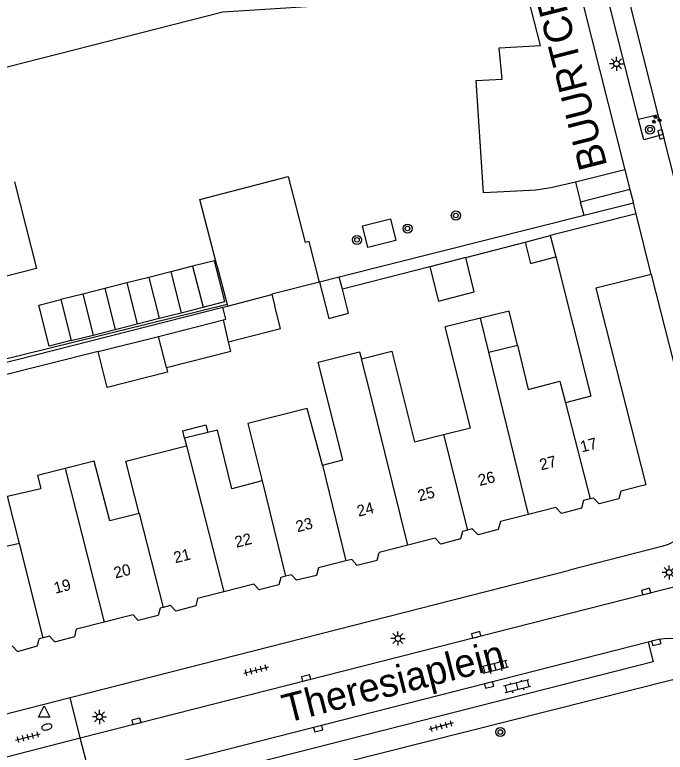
# Model space of a CAD drawing. Extents: x 132998 to 136004, y 396998 to 398512.
# Drawn here: x 133882 to 133939.5, y 397483.9 to 397549 of the extents above; entities that cross this region are included whole.
import ezdxf

# ---------------------------------------------------------------- set-up
doc = ezdxf.new("R2010")
doc.units = 0
for name, color, linetype in [('gg-afsc-erfafscheiding', 7, 'Continuous'), ('gg-afsc-hekwerk', 7, 'Continuous'), ('gg-afsc-muur', 7, 'Continuous'), ('gg-anno-huisnummerreeks BGT', 7, 'Continuous'), ('gg-anno-openbare ruimte label', 7, 'Continuous'), ('gg-bbg-bijgebouw', 7, 'Continuous'), ('gg-bbg-gedigitaliseerde bebouwing', 7, 'Continuous'), ('gg-bbg-gedigitaliseerde bebouwing onder overbouw', 7, 'Continuous'), ('gg-bbg-gedigitaliseerde bijgebouw', 7, 'Continuous'), ('gg-bbg-gedigitaliseerde overbouw', 7, 'Continuous'), ('gg-bbg-hoofdgebouw', 7, 'Continuous'), ('gg-bbg-luifel en loopbrug', 7, 'Continuous'), ('gg-bbg-pand overbouw', 7, 'Continuous'), ('gg-bbg-tussenscheiding', 7, 'Continuous'), ('gg-knt-verharding', 7, 'Continuous'), ('gg-knt-verharding nz', 7, 'Continuous'), ('gt-anno-naam bijzondere bebouwing', 7, 'Continuous'), ('gt-grn-weggrens', 7, 'Continuous'), ('gt-symb-boom', 7, 'Continuous'), ('gt-symb-brandkraan', 7, 'Continuous'), ('gt-symb-groenvak', 7, 'Continuous'), ('gt-symb-klinker verharding', 7, 'Continuous'), ('gt-symb-kolk', 7, 'Continuous'), ('gt-symb-lichtmast', 7, 'Continuous'), ('gt-symb-tegel verharding', 7, 'Continuous'), ('gt-symb-waterafsluiter', 7, 'Continuous')]:
    doc.layers.add(name, color=color, linetype=linetype)

# ---------------------------------------------------------------- blocks, each defined once
blk = doc.blocks.new('gt0-KOLK')
at = {"layer": 'gt-symb-kolk'}
blk.add_lwpolyline([(0, 0), (0.375, 0), (0.375, 0.4), (-0.375, 0.4), (-0.375, 0), (0, 0)], dxfattribs=at)
blk = doc.blocks.new('gt0-LMAST')
at = {"layer": 'gt-symb-lichtmast'}
for p, q in [((-0.182, 0.173), (-0.447, 0.438)), ((-0.005, 0.246), (-0.005, 0.621)), ((0.172, 0.173), (0.437, 0.438)), ((-0.255, -0.004), (-0.63, -0.004)), ((-0.182, -0.181), (-0.447, -0.446)), ((-0.005, -0.254), (-0.005, -0.629)), ((0.437, -0.446), (0.172, -0.181)), ((0.245, -0.004), (0.62, -0.004))]:
    blk.add_line(p, q, dxfattribs=at)
blk.add_circle((-0.005, -0.004), 0.25, dxfattribs=at)
blk = doc.blocks.new('gt0-BOOM')
at = {"layer": 'gt-symb-boom'}
for radius in [0.4, 0.2]:
    blk.add_circle((0, 0), radius, dxfattribs=at)
blk = doc.blocks.new('gt0-GRVAK')
at = {"layer": 'gt-symb-groenvak'}
for p, q in [((-0.11, 0.189), (-0.228, 0.24)), ((-0.182, 0.153), (0.088, 0.153)), ((-0.091, 0.211), (-0.156, 0.322)), ((-0.047, 0.214), (-0.047, 0.393)), ((-0.004, 0.211), (0.061, 0.322)), ((0.015, 0.189), (0.133, 0.24)), ((0.262, -0.052), (0.197, 0.059)), ((0.305, -0.049), (0.305, 0.13)), ((0.349, -0.052), (0.414, 0.059)), ((-0.245, -0.228), (-0.363, -0.177)), ((-0.318, -0.264), (-0.047, -0.264)), ((-0.226, -0.206), (-0.291, -0.095)), ((-0.183, -0.203), (-0.183, -0.024)), ((-0.139, -0.206), (-0.074, -0.095)), ((-0.12, -0.228), (-0.002, -0.177)), ((0.243, -0.074), (0.125, -0.023)), ((0.17, -0.11), (0.441, -0.11)), ((0.368, -0.074), (0.486, -0.023))]:
    blk.add_line(p, q, dxfattribs=at)
blk = doc.blocks.new('gt0-TEG1')
at = {"layer": 'gt-symb-tegel verharding'}
for p, q in [((-1.125, 0), (1.125, 0)), ((-0.9, -0.25), (-0.9, 0.25)), ((-0.45, -0.25), (-0.45, 0.25)), ((0, -0.25), (0, 0.25)), ((0.45, -0.25), (0.45, 0.25)), ((0.9, -0.25), (0.9, 0.25))]:
    blk.add_line(p, q, dxfattribs=at)
blk = doc.blocks.new('gt0-WAFSL')
at = {"layer": 'gt-symb-waterafsluiter'}
for p, q in [((-0.5, -0.333), (0, 0.667)), ((0, 0.667), (0.5, -0.333)), ((0.5, -0.333), (-0.5, -0.333))]:
    blk.add_line(p, q, dxfattribs=at)
blk = doc.blocks.new('gt0-BR')
at = {"layer": 'gt-symb-brandkraan'}
for centre, radius, start, end in [((-0.244, 0), 0.206, 107.56694, 252.43307), ((0.599, -2.664), 3, 106.89205, 107.56694), ((0, -0.691), 0.938, 73.10799, 106.89205), ((-0.599, -2.664), 3, 72.43309, 73.10799), ((0.244, 0), 0.206, 287.56695, 72.43309), ((0.599, 2.664), 3, 252.43307, 253.10797), ((0, 0.691), 0.938, 253.10797, 286.89206), ((-0.599, 2.664), 3, 286.89206, 287.56695)]:
    blk.add_arc(centre, radius, start, end, dxfattribs=at)
blk = doc.blocks.new('gt0-KL1')
at = {"layer": 'gt-symb-klinker verharding'}
for p, q in [((-1.15, 0.3), (1.15, 0.3)), ((-1, -0.3), (-1, 0.3)), ((-0.5, 0.3), (-0.5, 0.45)), ((0, -0.3), (0, 0.3)), ((0.5, 0.3), (0.5, 0.45)), ((1, -0.3), (1, 0.3)), ((-1.15, -0.3), (1.15, -0.3)), ((-0.5, -0.45), (-0.5, -0.3)), ((0.5, -0.45), (0.5, -0.3))]:
    blk.add_line(p, q, dxfattribs=at)

msp = doc.modelspace()

# ---------------------------------------------------------------- linework, layer by layer
at = {"layer": 'gg-afsc-erfafscheiding'}
for p, q in [((133932.297, 397531.275), (133910.695, 397525.847)), ((133921.848, 397527.575), (133927.095, 397528.945)), ((133918.68, 397526.771), (133910.963, 397524.799)), ((133889.408, 397519.271), (133878.992, 397516.675))]:
    msp.add_line(p, q, dxfattribs=at)
at = {"layer": 'gg-afsc-hekwerk'}
msp.add_lwpolyline([(133942.102, 397488.479), (133942.015, 397488.845), (133940.12, 397490.299), (133892.839, 397478.4)], dxfattribs=at)
at = {"layer": 'gg-afsc-muur'}
for p, q in [((133900.782, 397523.442), (133873.58, 397516.732)), ((133873.973, 397516.499), (133900.426, 397523.186))]:
    msp.add_line(p, q, dxfattribs=at)
at = {"layer": 'gg-bbg-bijgebouw'}
for p, q in [((133908.029, 397529.002), (133907.681, 397528.912)), ((133908.949, 397525.408), (133908.029, 397529.002)), ((133897.747, 397526.809), (133895.808, 397526.317)), ((133899.888, 397526.892), (133900.782, 397523.442)), ((133893.868, 397525.826), (133891.929, 397525.334)), ((133895.808, 397526.317), (133893.868, 397525.826)), ((133891.929, 397525.334), (133889.989, 397524.843)), ((133889.989, 397524.843), (133888.049, 397524.351)), ((133888.049, 397524.351), (133886.11, 397523.86)), ((133896.723, 397522.706), (133898.662, 397523.197)), ((133900.782, 397523.442), (133900.823, 397523.282)), ((133894.783, 397522.214), (133896.723, 397522.706)), ((133892.844, 397521.723), (133894.783, 397522.214)), ((133890.904, 397521.231), (133892.844, 397521.723)), ((133887.025, 397520.248), (133888.964, 397520.739)), ((133888.964, 397520.739), (133890.904, 397521.231))]:
    msp.add_line(p, q, dxfattribs=at)
for points in [[(133898.662, 397523.197), (133900.602, 397523.689), (133899.687, 397527.3), (133897.747, 397526.809)], [(133887.025, 397520.248), (133885.085, 397519.756), (133884.17, 397523.368), (133886.11, 397523.86)]]:
    msp.add_lwpolyline(points, dxfattribs=at)
at = {"layer": 'gg-bbg-gedigitaliseerde bebouwing'}
for p, q in [((133928.458, 397546.305), (133927.26, 397550.995)), ((133932.297, 397531.275), (133931.989, 397532.479)), ((133936.65, 397532.39), (133932.297, 397531.275)), ((133936.91, 397531.42), (133929.318, 397529.526)), ((133929.318, 397529.526), (133929.795, 397527.634)), ((133923.159, 397522.213), (133920.031, 397521.448)), ((133923.887, 397519.236), (133923.159, 397522.213)), ((133923.887, 397519.236), (133926.413, 397519.854)), ((133909.207, 397509.254), (133907.864, 397514.266)), ((133899.083, 397512.142), (133897.039, 397511.642)), ((133897.039, 397511.642), (133897.205, 397510.964))]:
    msp.add_line(p, q, dxfattribs=at)
for points in [[(133931.544, 397534.223), (133929.37, 397533.722), (133928.03, 397533.517), (133925.226, 397533.362), (133923.429, 397533.294), (133922.774, 397543.207), (133925.074, 397543.325), (133924.81, 397546.08), (133928.458, 397546.305)], [(133929.795, 397527.634), (133932.895, 397515.343), (133930.659, 397514.768)], [(133919.885, 397511.964), (133922.286, 397512.561), (133920.031, 397521.448)], [(133912.642, 397518.625), (133915.315, 397519.303), (133917.34, 397511.325), (133919.885, 397511.964)], [(133926.413, 397519.854), (133927.369, 397515.941), (133930.17, 397516.663), (133930.659, 397514.768)], [(133909.207, 397509.254), (133911.012, 397509.712), (133908.823, 397518.337), (133912.479, 397519.265), (133912.642, 397518.625)], [(133907.864, 397514.266), (133902.61, 397512.932), (133903.893, 397507.878)], [(133903.893, 397507.878), (133901.217, 397507.15), (133899.944, 397512.353), (133899.083, 397512.142)], [(133882.466, 397502.34), (133880.197, 397501.828), (133877.835, 397510.857)], [(133893.031, 397504.996), (133891.857, 397509.601), (133897.205, 397510.964)], [(133893.031, 397504.996), (133890.439, 397504.339), (133889.047, 397509.602), (133886.487, 397508.959)], [(133886.487, 397508.959), (133884.045, 397508.346), (133884.359, 397507.194)], [(133882.466, 397502.34), (133881.412, 397506.529), (133884.359, 397507.194)]]:
    msp.add_lwpolyline(points, dxfattribs=at)
at = {"layer": 'gg-bbg-gedigitaliseerde bebouwing onder overbouw'}
for p, q in [((133935.906, 397535.328), (133931.544, 397534.223)), ((133936.348, 397533.583), (133931.989, 397532.479))]:
    msp.add_line(p, q, dxfattribs=at)
at = {"layer": 'gg-bbg-gedigitaliseerde bijgebouw'}
for p, q in [((133921.848, 397527.575), (133918.68, 397526.771)), ((133904.751, 397524.301), (133905.011, 397523.278)), ((133900.426, 397523.186), (133900.823, 397523.282)), ((133894.73, 397520.622), (133900.457, 397522.075)), ((133889.408, 397519.271), (133894.73, 397520.622))]:
    msp.add_line(p, q, dxfattribs=at)
for points in [[(133899.888, 397526.892), (133898.38, 397532.713), (133906.19, 397534.737), (133907.681, 397528.912)], [(133915.686, 397529.075), (133913.21, 397528.47), (133912.742, 397530.385), (133915.218, 397530.991), (133915.686, 397529.075)], [(133918.68, 397526.771), (133919.449, 397523.741), (133922.591, 397524.538), (133921.848, 397527.575)], [(133908.949, 397525.408), (133904.743, 397524.332), (133904.751, 397524.301)], [(133900.925, 397520.14), (133905.512, 397521.304), (133905.011, 397523.278)], [(133900.457, 397522.075), (133900.681, 397522.132), (133900.426, 397523.186)], [(133895.437, 397517.862), (133901.127, 397519.306), (133900.925, 397520.14)], [(133895.437, 397517.862), (133895.538, 397517.464), (133890.21, 397516.112), (133889.408, 397519.271)]]:
    msp.add_lwpolyline(points, dxfattribs=at)
at = {"layer": 'gg-bbg-gedigitaliseerde overbouw'}
msp.add_line((133931.544, 397534.223), (133931.989, 397532.479), dxfattribs=at)
at = {"layer": 'gg-bbg-hoofdgebouw'}
for p, q in [((133936.348, 397533.583), (133936.65, 397532.39)), ((133938.23, 397526.09), (133936.91, 397531.42)), ((133932.851, 397506.277), (133932.237, 397506.121)), ((133933.123, 397506.346), (133932.851, 397506.277)), ((133929.814, 397505.506), (133927.394, 397504.891)), ((133927.394, 397504.891), (133924.936, 397504.267)), ((133922.006, 397503.524), (133921.565, 397503.412)), ((133922.426, 397503.63), (133922.006, 397503.524)), ((133919.145, 397502.798), (133916.731, 397502.185)), ((133916.731, 397502.185), (133914.207, 397501.544)), ((133911.281, 397500.802), (133908.866, 397500.189)), ((133911.786, 397500.93), (133911.281, 397500.802)), ((133905.933, 397499.444), (133905.539, 397499.344)), ((133906.462, 397499.578), (133905.933, 397499.444)), ((133903.143, 397498.736), (133900.508, 397498.067)), ((133900.508, 397498.067), (133898.185, 397497.477)), ((133895.144, 397496.705), (133894.884, 397496.639)), ((133895.788, 397496.869), (133895.144, 397496.705)), ((133892.487, 397496.031), (133889.94, 397495.384)), ((133889.94, 397495.384), (133887.51, 397494.767)), ((133884.56, 397494.019), (133884.212, 397493.931)), ((133885.109, 397494.158), (133884.56, 397494.019))]:
    msp.add_line(p, q, dxfattribs=at)
for points in [[(133928.05, 397566.07), (133929.12, 397561.637), (133929.236, 397561.667), (133935.906, 397535.328)], [(133877.089, 397543.332), (133900.41, 397549.248), (133927.26, 397550.995)], [(133882.029, 397534.254), (133883.954, 397526.614), (133876.546, 397524.74)], [(133938.23, 397526.09), (133933.34, 397524.88), (133937.75, 397507.52), (133935.541, 397506.959)], [(133935.541, 397506.959), (133935.356, 397506.284), (133933.623, 397505.838), (133933.123, 397506.346)], [(133932.237, 397506.121), (133932.057, 397505.444), (133930.296, 397504.998), (133929.814, 397505.506)], [(133924.936, 397504.267), (133924.71, 397503.569), (133922.95, 397503.117), (133922.426, 397503.63)], [(133921.565, 397503.412), (133921.399, 397502.753), (133919.649, 397502.294), (133919.145, 397502.798)], [(133911.786, 397500.93), (133912.227, 397500.441), (133914.033, 397500.876), (133914.207, 397501.544)], [(133908.866, 397500.189), (133908.666, 397499.52), (133906.922, 397499.089), (133906.462, 397499.578)], [(133905.539, 397499.344), (133905.359, 397498.689), (133903.616, 397498.244), (133903.143, 397498.736)], [(133898.185, 397497.477), (133898.017, 397496.825), (133896.277, 397496.38), (133895.788, 397496.869)], [(133894.884, 397496.639), (133894.692, 397495.983), (133892.95, 397495.543), (133892.487, 397496.031)], [(133885.109, 397494.158), (133885.597, 397493.674), (133887.353, 397494.129), (133887.51, 397494.767)], [(133881.806, 397493.32), (133882.288, 397492.808), (133884.055, 397493.296), (133884.212, 397493.931)]]:
    msp.add_lwpolyline(points, dxfattribs=at)
at = {"layer": 'gg-bbg-luifel en loopbrug'}
for p, q in [((133927.095, 397528.945), (133929.318, 397529.526)), ((133910.695, 397525.847), (133908.949, 397525.408)), ((133910.963, 397524.799), (133910.695, 397525.847))]:
    msp.add_line(p, q, dxfattribs=at)
for points in [[(133927.095, 397528.945), (133927.572, 397527.053), (133929.795, 397527.634)], [(133908.949, 397525.408), (133909.768, 397522.208), (133911.512, 397522.654), (133910.963, 397524.799)], [(133926.413, 397519.854), (133925.686, 397522.831), (133923.159, 397522.213)], [(133897.039, 397511.642), (133896.883, 397512.279), (133898.921, 397512.806), (133899.083, 397512.142)]]:
    msp.add_lwpolyline(points, dxfattribs=at)
at = {"layer": 'gg-bbg-pand overbouw'}
msp.add_line((133935.906, 397535.328), (133936.348, 397533.583), dxfattribs=at)
at = {"layer": 'gg-bbg-tussenscheiding'}
for p, q in [((133897.747, 397526.809), (133898.662, 397523.197)), ((133893.868, 397525.826), (133894.783, 397522.214)), ((133895.808, 397526.317), (133896.723, 397522.706)), ((133891.929, 397525.334), (133892.844, 397521.723)), ((133889.989, 397524.843), (133890.904, 397521.231)), ((133886.11, 397523.86), (133887.025, 397520.248)), ((133888.049, 397524.351), (133888.964, 397520.739)), ((133900.823, 397523.282), (133904.751, 397524.301)), ((133900.925, 397520.14), (133900.457, 397522.075)), ((133895.437, 397517.862), (133894.73, 397520.622)), ((133927.394, 397504.891), (133923.887, 397519.236)), ((133913.401, 397515.761), (133912.642, 397518.625)), ((133916.731, 397502.185), (133913.401, 397515.761)), ((133930.659, 397514.768), (133932.851, 397506.277)), ((133919.885, 397511.964), (133922.006, 397503.524)), ((133897.205, 397510.964), (133900.508, 397498.067)), ((133886.487, 397508.959), (133889.94, 397495.384)), ((133909.207, 397509.254), (133911.281, 397500.802)), ((133903.893, 397507.878), (133905.933, 397499.444)), ((133893.031, 397504.996), (133895.144, 397496.705)), ((133884.56, 397494.019), (133882.466, 397502.34))]:
    msp.add_line(p, q, dxfattribs=at)
at = {"layer": 'gg-knt-verharding'}
for p, q in [((133938.841, 397540.162), (133937.098, 397539.746)), ((133939.28, 397538.422), (133938.841, 397540.162)), ((133942.413, 397525.988), (133939.28, 397538.422)), ((133938.23, 397526.09), (133942.788, 397508.011)), ((133886.926, 397488.744), (133931.006, 397500)), ((133887.83, 397485.183), (133941.216, 397498.782)), ((133938.87, 397493.87), (133937.95, 397493.635)), ((133880.838, 397487.189), (133886.926, 397488.744)), ((133880.625, 397483.348), (133887.83, 397485.183))]:
    msp.add_line(p, q, dxfattribs=at)
for points in [[(133937.098, 397539.746), (133934.011, 397552.009), (133935.739, 397552.391)], [(133939.28, 397538.422), (133937.576, 397537.965), (133937.098, 397539.746)], [(133940.263, 397502.514), (133939.72, 397502.264), (133939.15, 397502.08), (133931.006, 397500)], [(133937.95, 397493.635), (133938.398, 397491.891), (133892.423, 397480.197)]]:
    msp.add_lwpolyline(points, dxfattribs=at)
msp.add_arc((133939.852, 397488.682), 5.28, 57.9613, 100.72076, dxfattribs=at)
at = {"layer": 'gg-knt-verharding nz'}
for p, q in [((133938.841, 397540.162), (133935.766, 397552.286)), ((133937.95, 397493.635), (133888.861, 397481.12))]:
    msp.add_line(p, q, dxfattribs=at)
at = {"layer": 'gt-grn-weggrens'}
for p, q in [((133936.91, 397531.42), (133936.65, 397532.39)), ((133887.83, 397485.183), (133886.926, 397488.744)), ((133888.861, 397481.12), (133887.83, 397485.183))]:
    msp.add_line(p, q, dxfattribs=at)

# ---------------------------------------------------------------- block references
at = {"layer": 'gt-symb-boom'}
for p in [(133938.117, 397538.874), (133920.98, 397531.287), (133916.716, 397530.136), (133912.253, 397529.135), (133924.913, 397485.696)]:
    msp.add_blockref('gt0-BOOM', p, dxfattribs=at)
at = {"layer": 'gt-symb-brandkraan', "rotation": 14.300277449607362}
msp.add_blockref('gt0-BR', (133884.877, 397486.144), dxfattribs=at)
at = {"layer": 'gt-symb-groenvak'}
msp.add_blockref('gt0-GRVAK', (133938.662, 397539.755), dxfattribs=at)
at = {"layer": 'gt-symb-klinker verharding'}
for p, rotation in [((133924.434, 397491.439), -165.69972255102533), ((133926.375, 397489.73), -165.69972255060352)]:
    msp.add_blockref('gt0-KL1', p, dxfattribs=dict(at, rotation=rotation))
at = {"layer": 'gt-symb-kolk'}
for p, rotation in [((133939.285, 397538.5), 104.06403671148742), ((133937.818, 397497.903), 14.300277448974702), ((133922.818, 397494.086), 14.300277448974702), ((133938.628, 397493.807), -165.88039706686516), ((133907.805, 397490.265), 14.30027744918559), ((133923.858, 397490.043), -165.69972255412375), ((133892.832, 397486.455), 14.244742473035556), ((133908.783, 397486.199), -165.69972255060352)]:
    msp.add_blockref('gt0-KOLK', p, dxfattribs=dict(at, rotation=rotation))
at = {"layer": 'gt-symb-lichtmast'}
for p in [(133935.171, 397544.678), (133915.877, 397493.958), (133889.525, 397487.037)]:
    msp.add_blockref('gt0-LMAST', p, dxfattribs=at)
at = {"layer": 'gt-symb-lichtmast', "rotation": 90}
msp.add_blockref('gt0-LMAST', (133939.807, 397499.787), dxfattribs=at)
at = {"layer": 'gt-symb-tegel verharding'}
for p, rotation in [((133903.348, 397491.165), 14.300277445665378), ((133919.671, 397486.212), -164.86552497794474), ((133883.212, 397485.253), 14.300277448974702)]:
    msp.add_blockref('gt0-TEG1', p, dxfattribs=dict(at, rotation=rotation))
at = {"layer": 'gt-symb-waterafsluiter'}
msp.add_blockref('gt0-WAFSL', (133884.652, 397487.341), dxfattribs=at)

# ---------------------------------------------------------------- texts
at = {"layer": 'gg-anno-huisnummerreeks BGT'}
for s, rotation, p in [('17', 14.2, (133932.097, 397510.371)), ('27', 14.3, (133928.508, 397508.784)), ('26', 14.2, (133923.086, 397507.409)), ('25', 14.2, (133917.754, 397506.056)), ('24', 14.2, (133912.392, 397504.695)), ('23', 14.2, (133906.993, 397503.324)), ('22', 14.2, (133901.606, 397501.957)), ('21', 14.2, (133896.212, 397500.587)), ('20', 14.2, (133890.928, 397499.246)), ('19', 14.2, (133885.636, 397497.903))]:
    msp.add_text(s, height=1, rotation=rotation, dxfattribs=at).set_placement(p)
at = {"layer": 'gg-anno-openbare ruimte label'}
msp.add_text('Theresiaplein', height=2.5, rotation=14.3, dxfattribs=at).set_placement((133906.025, 397486.498))
at = {"layer": 'gt-anno-naam bijzondere bebouwing'}
msp.add_text('BUURTCENTRUM', height=2.5, rotation=104.30028, dxfattribs=at).set_placement((133934.364, 397535.677))

doc.saveas('drawing.dxf')
